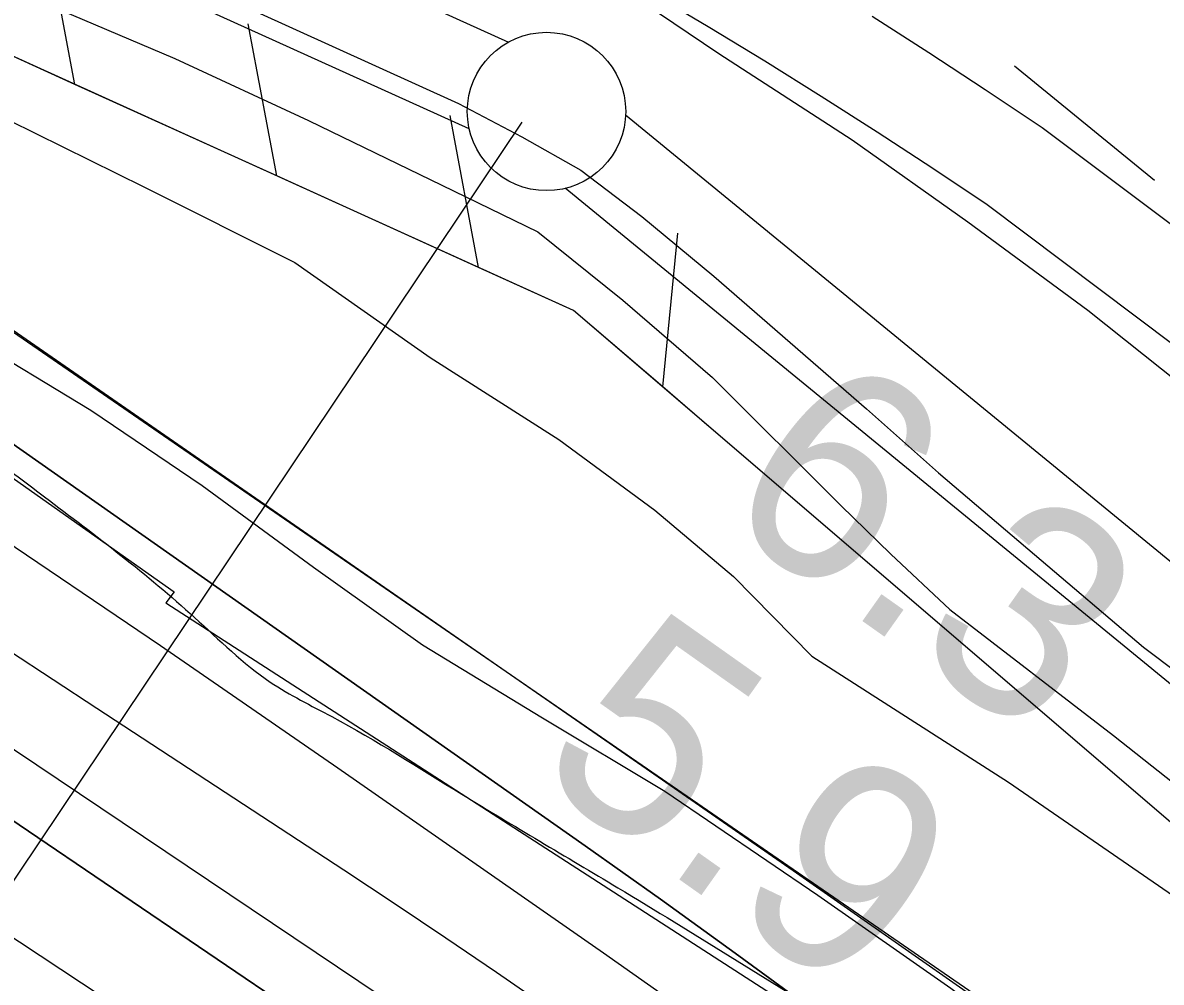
# Model space of a CAD drawing. Extents: x 3734862 to 3772949, y 391520 to 417239.
# Drawn here: x 3758643.4 to 3759002.8, y 402725.5 to 403028.5 of the extents above; entities that cross this region are included whole.
import ezdxf

# ---------------------------------------------------------------- set-up
doc = ezdxf.new("R2010")
doc.units = 0
for name, color, linetype in [('V-FLOD-BASE', 7, 'Continuous'), ('V-GRID-MAJR', 7, 'Continuous'), ('V-LEVE-TOET', 7, 'Continuous'), ('V-RIVR-EDGE', 7, 'Continuous'), ('V-RIVR-RANG', 7, 'Continuous'), ('V-ROAD-CNTR', 7, 'Continuous'), ('V-RRAP-FSHR', 7, 'Continuous'), ('V-RRAP-RVMT', 7, 'Continuous'), ('V-SITE-VEGE', 7, 'Continuous'), ('V-SURV-LINE', 7, 'Continuous'), ('V-TOPO-DPTH', 7, 'Continuous'), ('V-TOPO-MINR', 7, 'Continuous'), ('V-TOPO-SHOR', 7, 'Continuous'), ('V-TOPO-WATR', 7, 'Continuous')]:
    doc.layers.add(name, color=color, linetype=linetype)

msp = doc.modelspace()

# ---------------------------------------------------------------- linework, layer by layer
at = {"layer": 'V-FLOD-BASE'}
msp.add_lwpolyline([(3758308.05, 403214.54), (3758330.12, 403201.24), (3758360.49, 403187.89), (3758449.56, 403149.91), (3758508.92, 403123.91), (3758568.32, 403101.36), (3758633.19, 403070.47), (3758689.79, 403044.48), (3758780.91, 403003.03), (3758800.92, 402992.52), (3758819.54, 402982.01), (3758838.83, 402967.34), (3758861.55, 402948.5), (3758909.74, 402906.64), (3758932.46, 402886.42), (3758962.75, 402860.6), (3758997.17, 402831.3), (3759042.64, 402797.07)], dxfattribs=at)
at = {"layer": 'V-GRID-MAJR'}
msp.add_spline([(3738984.82, 402913.16), (3741632.95, 402946.57), (3746929.21, 403013.98), (3752225.46, 403082.16), (3757521.7, 403151.11), (3762817.93, 403220.83), (3768114.15, 403291.31), (3770762.25, 403326.85)], degree=3, dxfattribs=at)
at = {"layer": 'V-LEVE-TOET'}
for points in [[(3758277.23, 403201.38), (3758319.32, 403179.64), (3758422.85, 403131.19), (3758489.83, 403103.75), (3758530.57, 403087.55), (3758578.89, 403066.47), (3758629.97, 403043.28), (3758691.42, 403017.26), (3758733.52, 402997.6), (3758775.62, 402977.24), (3758805.98, 402962.51), (3758832.84, 402940.87), (3758861.07, 402916.45), (3758901.65, 402876.03), (3758917.47, 402860.69), (3758936.05, 402843.26), (3758987.71, 402803.46), (3759075.87, 402733.65)], [(3759782.81, 402316.14), (3759709, 402357.47), (3759626.29, 402412.02), (3759535.3, 402473.54), (3759475.39, 402521.71), (3759425.12, 402562.89), (3759373.48, 402606.84), (3759306.7, 402664.05), (3759249.55, 402712.2), (3759200.67, 402753.37), (3759138.7, 402805.7), (3759093.26, 402844.08), (3759014.77, 402909.68), (3758979.64, 402937.6), (3758941.75, 402965.54), (3758905.23, 402991.4), (3758863.17, 403018.68), (3758801.14, 403060.63)]]:
    msp.add_lwpolyline(points, dxfattribs=at)
at = {"layer": 'V-RIVR-EDGE'}
msp.add_spline([(3755702.08, 404495.32), (3755757.18, 404470.77), (3755793.3, 404451.23), (3755852.47, 404424.41), (3755881.39, 404415.75), (3755906.23, 404404.38), (3755920.22, 404395.76), (3755948.67, 404379.41), (3755958.16, 404378.93), (3755969.01, 404378), (3755990.69, 404368.45), (3756022.75, 404350.29), (3756054.82, 404336.64), (3756079.66, 404323.02), (3756103.59, 404309.39), (3756144.23, 404288.04), (3756167.69, 404268.99), (3756188.91, 404253.57), (3756231.36, 404233.11), (3756271.56, 404217.19), (3756299.11, 404203.1), (3756403.01, 404163.51), (3756460.37, 404140.31), (3756508.69, 404114.87), (3756530.82, 404103.96), (3756588.18, 404078.04), (3756639.21, 404052.15), (3756694.29, 404019.45), (3756726.8, 403998.12), (3756735.82, 403989.06), (3756740.32, 403979.55), (3756740.3, 403973.22), (3756740.74, 403967.79), (3756747.5, 403960.54), (3756759.69, 403953.73), (3756786.34, 403941.46), (3756814.34, 403929.18), (3756864.47, 403904.64), (3756889.32, 403895.98), (3756899.72, 403897.32), (3756908.33, 403901.82), (3756919.18, 403901.34), (3756933.18, 403894.07), (3756945.83, 403892.68), (3756956.23, 403893.11), (3756962.12, 403897.16), (3756970.71, 403896.69), (3756978.39, 403894.41), (3756992.41, 403894.83), (3757002.82, 403897.51), (3757019.1, 403901.54), (3757027.7, 403901.52), (3757034.02, 403901.05), (3757036.27, 403896.53), (3757036.71, 403891.1), (3757038.5, 403883.41), (3757046.62, 403874.34), (3757060.62, 403866.17), (3757076.41, 403853.92), (3757104.39, 403831.25), (3757122.44, 403816.73), (3757145.47, 403804.47), (3757165.34, 403796.73), (3757181.6, 403787.2), (3757194.24, 403777.67), (3757213.65, 403765.41), (3757229.9, 403756.33), (3757251.58, 403745.88), (3757266.49, 403741.32), (3757283.2, 403734.49), (3757308.94, 403720.87), (3757360.42, 403694.06), (3757393.83, 403670.92), (3757429.96, 403657.26), (3757461.59, 403645.43), (3757505.4, 403628.14), (3757548.31, 403610.4), (3757591.66, 403587.23), (3757649.45, 403552.27), (3757711.75, 403512.78), (3757753.76, 403493.23), (3757766.86, 403487.78), (3757773.19, 403487.76), (3757785.86, 403494.06), (3757794.45, 403494.04), (3757803.49, 403489.49), (3757807.08, 403480.89), (3757810.64, 403456.02), (3757814.23, 403447.87), (3757826.42, 403436.99), (3757854.41, 403422.9), (3757930.26, 403373.88), (3757975.85, 403342.57), (3758005.19, 403323.5), (3758062.07, 403286.74), (3758092.31, 403263.6), (3758175.82, 403209.59), (3758234.51, 403169.2), (3758283.7, 403133.81), (3758328.84, 403103.41), (3758399.23, 403041.74), (3758421.79, 403023.15), (3758438.05, 403017.68), (3758463.83, 403017.62), (3758491.43, 403026.14), (3758504.53, 403022.04), (3758513.56, 403014.33), (3758513.99, 403006.19), (3758499.95, 402997.18), (3758498.12, 402989.95), (3758502.16, 402978.18), (3758510.73, 402969.57), (3758522.02, 402962.76), (3758545.05, 402948.69), (3758582.07, 402926.89), (3758650.23, 402878.79), (3758697.61, 402840.7), (3758721.52, 402820.29), (3758740.94, 402809.39), (3758782.02, 402784.87), (3758831.24, 402755.36), (3758902.12, 402711.78), (3758960.36, 402675.46), (3759018.58, 402634.62), (3759069.59, 402599.68), (3759134.59, 402553.4), (3759185.57, 402508.06), (3759223.48, 402478.12), (3759262.29, 402448.18), (3759321.41, 402402.37), (3759371.51, 402366.07), (3759431.54, 402323.42), (3759463.59, 402300.28), (3759488.86, 402281.68), (3759576.89, 402222.68), (3759626.99, 402186.84), (3759672.12, 402153.72), (3759778.21, 402087.44), (3759832.83, 402050.68), (3759873, 402019.38), (3759909.55, 401989.45), (3760050.81, 401883.75), (3760100.02, 401850.16), (3760145.61, 401819.31), (3760185.77, 401788.01), (3760211.95, 401766.69), (3760254.82, 401734.48), (3760285.51, 401709.08), (3760303.12, 401700.45), (3760325.25, 401691.35), (3760352.78, 401671.39), (3760391.14, 401641), (3760430.41, 401611.96), (3760461.55, 401590.18), (3760536.95, 401542.97), (3760582.99, 401510.76), (3760602.85, 401495.79), (3760629.02, 401477.18), (3760672.36, 401449.49), (3760711.19, 401426.79), (3760818.61, 401347.85), (3760872.33, 401310.64), (3760925.58, 401271.62), (3760948.6, 401251.67), (3761039.76, 401181.81), (3761107.02, 401135.52), (3761151.7, 401104.67), (3761172.93, 401093.31), (3761186.03, 401090.57), (3761199.15, 401092.79), (3761219.51, 401099.07), (3761228.11, 401099.5), (3761233.52, 401095.42), (3761236.67, 401087.73), (3761236.64, 401077.78), (3761228.47, 401063.78), (3761223.03, 401057.47), (3761223.01, 401049.33), (3761228.86, 401039.37), (3761242.39, 401026.67), (3761254.14, 401021.67), (3761266.79, 401018.47), (3761292.52, 401001.68), (3761317.34, 400980.37), (3761342.15, 400955.44), (3761463.07, 400853.4), (3761509.99, 400812.14), (3761550.15, 400777.68), (3761585.34, 400746.84), (3761681.47, 400674.26), (3761756.4, 400618.91), (3761817.77, 400572.19), (3761878.26, 400530.44), (3761996.49, 400436.55), (3762057.42, 400389.83), (3762104.8, 400352.63), (3762156.25, 400313.17), (3762204.54, 400277.33), (3762245.17, 400247.84), (3762291.65, 400210.19), (3762325.94, 400182.07), (3762356.18, 400159.84), (3762404.02, 400123.55), (3762432.9, 400101.32), (3762455.49, 400091.32), (3762473.53, 400075.9), (3762512.34, 400044.16), (3762551.6, 400012.41), (3762593.58, 399983.82), (3762620.21, 399963.4), (3762661.74, 399937.08), (3762686.57, 399919.83), (3762793.08, 399841.35), (3762834.61, 399812.76), (3762873.44, 399790.05), (3762923.1, 399758.28), (3762956.96, 399737.4), (3762984.05, 399721.5), (3763024.22, 399693.37), (3763075.23, 399657.52), (3763115.86, 399633.91), (3763172.75, 399601.21), (3763228.74, 399568.52), (3763285.17, 399533.57), (3763344.31, 399494.08), (3763398.47, 399455.06), (3763444.06, 399421.04), (3763484.68, 399391.09), (3763603.38, 399303.08), (3763654.82, 399261.81), (3763661.14, 399259.53), (3763667.01, 399254.54), (3763671.96, 399245.04), (3763696.33, 399224.18), (3763722.94, 399200.15), (3763745.5, 399180.2), (3763818.14, 399117.17), (3763841.61, 399099.47), (3763852.45, 399092.21), (3763858.76, 399084.06), (3763874.99, 399067.29), (3763898, 399045.98), (3763924.62, 399023.76), (3763949, 399007.87), (3763970.2, 398987.47), (3764004.03, 398952.57), (3764028.38, 398926.74), (3764056.8, 398899.54), (3764092.88, 398862.37), (3764130.77, 398826.11), (3764147.01, 398811.6), (3764152.86, 398799.83), (3764162.32, 398783.53), (3764173.58, 398768.58), (3764186.67, 398757.24), (3764206.08, 398746.34), (3764226.87, 398742.22), (3764246.29, 398733.58), (3764269.32, 398717.7), (3764284.2, 398703.19), (3764301.81, 398691.84), (3764323.02, 398678.23), (3764345.14, 398660.99), (3764412.35, 398596.62), (3764457.02, 398559.88), (3764502.6, 398522.69), (3764538.26, 398497.74), (3764566.26, 398486.36), (3764583.89, 398484.51), (3764604.25, 398486.27), (3764616.45, 398486.24), (3764626.39, 398481.69), (3764630.89, 398474.45), (3764636.29, 398461.32), (3764634.9, 398450.02), (3764631.72, 398441.44), (3764633.06, 398434.65), (3764636.21, 398430.12), (3764643.89, 398425.58), (3764661.06, 398421.47), (3764685.44, 398409.2), (3764715.22, 398382), (3764745.45, 398356.15), (3764793.31, 398328), (3764844.31, 398292.6), (3764885.83, 398258.14), (3764918.78, 398234.54), (3764992.82, 398187.79), (3765058.27, 398144.22), (3765088.07, 398128.32), (3765140.91, 398100.15), (3765168.89, 398079.74), (3765193.71, 398061.59), (3765246.12, 398042.02), (3765282.23, 398018.42), (3765309.74, 397989.41), (3765339.95, 397955.42), (3765361.15, 397933.67), (3765382.35, 397911.91), (3765434.69, 397867.92), (3765477.57, 397838.43), (3765508.73, 397823.88), (3765545.3, 397801.18), (3765575.54, 397778.05), (3765617.52, 397749.91), (3765653.64, 397726.31), (3765681.63, 397709.96), (3765727.23, 397684.53), (3765761.99, 397660.02), (3765771.94, 397659.55), (3765788.21, 397659.96), (3765793.64, 397658.14), (3765793.63, 397653.62), (3765785.47, 397648.66), (3765785.47, 397645.5), (3765790.86, 397632.82), (3765800.33, 397623.76), (3765814.78, 397612.87), (3765831.94, 397605.59), (3765847.31, 397603.29), (3765858.15, 397598.75), (3765865.82, 397593.3), (3765888.84, 397576.97), (3765908.7, 397561.54), (3765918.16, 397548.41), (3765919.5, 397542.07), (3765921.3, 397536.19), (3765926.71, 397533.46), (3765933.05, 397534.35), (3765940.73, 397533.43), (3765944.79, 397530.25), (3765956.97, 397519.37), (3765987.67, 397499.85), (3766024.67, 397468.11), (3766059.41, 397438.18), (3766085.13, 397413.25), (3766102.73, 397400.09), (3766131.61, 397377.42), (3766172.69, 397350.18), (3766210.59, 397318.89), (3766264.32, 397285.3), (3766306.76, 397260.78), (3766362.73, 397220.85), (3766381.12, 397208.5)], degree=3, dxfattribs=at)
at = {"layer": 'V-RIVR-RANG'}
msp.add_line((3758800.94, 402997.14), (3758401.75, 402401.54), dxfattribs=at)
at = {"layer": 'V-ROAD-CNTR'}
for points in [[(3759018.81, 402917.65), (3758947.79, 402970.96), (3758930.65, 402982.47), (3758913.12, 402993.96), (3758895.46, 403005.26), (3758877.68, 403016.36), (3758859.78, 403027.26), (3758841.76, 403037.97)], [(3758911.49, 403030.62), (3758929.43, 403019.14), (3758947.23, 403007.47), (3758965.17, 402995.43), (3759037.15, 402941.39)]]:
    msp.add_lwpolyline(points, dxfattribs=at)
at = {"layer": 'V-RRAP-FSHR'}
for p, q in [((3758659.78, 403009.03), (3758650.78, 403057.02)), ((3758723.53, 402980.13), (3758714.54, 403028.12)), ((3758787.28, 402951.22), (3758778.29, 402999.22)), ((3758845.41, 402913.49), (3758850.17, 402962.09))]:
    msp.add_line(p, q, dxfattribs=at)
for points in [[(3754460.93, 405046.66), (3755005.7, 404860.94), (3755712.42, 404532.38), (3756610.55, 404118.1), (3756963.91, 403918.1), (3757348.8, 403748.53), (3757842.44, 403484.61), (3758500.9, 403026.83), (3759143.8, 402584.15), (3759834.39, 402066.74), (3760444.46, 401629.94), (3760667.45, 401482.98), (3761054.53, 401205.39), (3761588.84, 400792.89), (3762211.73, 400314.43), (3762948.82, 399790.65), (3763371.87, 399516.16), (3763828.66, 399148.5)], [(3760408.26, 401760.51), (3760109.37, 401966.01), (3759840.94, 402141.44), (3759636.27, 402290.19), (3759415.75, 402430.84), (3759061.75, 402728.09), (3758817.21, 402937.66), (3758634.13, 403020.65), (3758393.84, 403129.01), (3758338.25, 403162.15)], [(3758659.78, 403009.03), (3758634.13, 403020.65), (3758595.99, 403037.86)], [(3758723.53, 402980.13), (3758659.77, 403009.03)], [(3758787.28, 402951.22), (3758723.53, 402980.13)], [(3758845.41, 402913.49), (3758817.21, 402937.66), (3758787.28, 402951.22)], [(3758860.04, 402900.95), (3758845.41, 402913.49)]]:
    msp.add_lwpolyline(points, dxfattribs=at)
at = {"layer": 'V-RRAP-RVMT'}
for p, q in [((3758574.3, 402931.17), (3758691.15, 402848.81)), ((3758691.15, 402848.81), (3758688.48, 402845.38)), ((3758688.48, 402845.38), (3758895, 402712.05))]:
    msp.add_line(p, q, dxfattribs=at)
at = {"layer": 'V-SITE-VEGE'}
for points in [[(3758280.56, 403180.54), (3758319.17, 403156.74), (3758367.62, 403133.16), (3758402.84, 403119.78), (3758527.72, 403053.87), (3758613.28, 403010.39), (3758681.6, 402976.7), (3758729.21, 402952.85), (3758771.94, 402922.8), (3758812.62, 402896.92), (3758842.93, 402874.56), (3758867.72, 402853.63), (3758892.48, 402828.54), (3758954.53, 402788.67), (3759031.72, 402735.54)], [(3759045.27, 402644.62), (3758990.83, 402683.06), (3758936.4, 402723.57), (3758894.36, 402752.92), (3758846.12, 402785.78), (3758807.5, 402808.88), (3758769.57, 402831.98), (3758735.12, 402856.44), (3758699.98, 402882.29), (3758664.82, 402906.05), (3758625.52, 402929.85), (3758574.48, 402959.96), (3758531.77, 402992.09), (3758490.44, 403023.52), (3758447.04, 403056.34), (3758355.31, 403110.95), (3758247.74, 403176.04)]]:
    msp.add_lwpolyline(points, dxfattribs=at)
at = {"layer": 'V-SURV-LINE'}
for points in [[(3758316.98, 403239.46), (3758796.69, 403022.39)], [(3758784.33, 402995.06), (3758304.62, 403212.12)], [(3758833.66, 402999.43), (3759461.57, 402484.86)], [(3759442.56, 402461.65), (3758814.65, 402976.23)]]:
    msp.add_lwpolyline(points, dxfattribs=at)
msp.add_circle((3758808.71, 403000.49), 25, dxfattribs=at)
at = {"layer": 'V-TOPO-DPTH'}
for points in [[(3758203.1, 403186.29), (3758321.88, 403109.89), (3758398.29, 403060.08), (3758474.28, 403009.67), (3758549.66, 402958.33), (3758624.62, 402906.38), (3758820.94, 402768.57), (3758844.67, 402751.73), (3758868.3, 402734.75), (3758891.76, 402717.54), (3758915.12, 402700.19), (3759504.69, 402257.63), (3759530.21, 402238.6), (3759555.82, 402219.69), (3759581.55, 402200.94), (3759607.37, 402182.31), (3759654.4, 402148.61), (3759656.77, 402146.92), (3759659.14, 402145.25), (3759661.53, 402143.6), (3759663.93, 402141.95), (3760039.52, 401886.43)], [(3759030.17, 402555.54), (3758998.51, 402578.77), (3758966.88, 402602.03), (3758935.29, 402625.35), (3758903.73, 402648.71), (3758848.44, 402689.69), (3758844.53, 402692.56), (3758840.6, 402695.41), (3758836.65, 402698.22), (3758832.68, 402701.01), (3758808.88, 402717.57), (3758792.96, 402728.55), (3758776.97, 402739.44), (3758760.89, 402750.2), (3758744.76, 402760.87), (3758666.71, 402812), (3758611.51, 402848.17), (3758556.31, 402884.34), (3758501.1, 402920.5), (3758445.9, 402956.67), (3758278.12, 403066.59)], [(3759030.17, 402555.54), (3758998.51, 402578.77), (3758966.88, 402602.03), (3758935.29, 402625.35), (3758903.73, 402648.71), (3758848.44, 402689.69), (3758844.53, 402692.56), (3758840.6, 402695.41), (3758836.65, 402698.22), (3758832.68, 402701.01), (3758808.88, 402717.57), (3758792.96, 402728.55), (3758776.97, 402739.44), (3758760.89, 402750.2), (3758744.76, 402760.87), (3758666.71, 402812), (3758611.51, 402848.17), (3758556.31, 402884.34), (3758501.1, 402920.5), (3758445.9, 402956.67), (3758278.12, 403066.59)], [(3758263.43, 403019.1), (3758344.24, 402969.83), (3758424.46, 402919.64), (3758503.81, 402868.09), (3758582.58, 402815.63), (3758761.32, 402694.35), (3758787.78, 402676.17), (3758814.1, 402657.77), (3758840.19, 402639.06), (3758866.14, 402620.14), (3759459.6, 402181.96), (3759484.53, 402163.53), (3759509.47, 402145.1), (3759534.39, 402126.65), (3759559.3, 402108.2)], [(3758263.43, 403019.1), (3758344.24, 402969.83), (3758424.46, 402919.64), (3758503.81, 402868.09), (3758582.58, 402815.63), (3758761.32, 402694.35), (3758787.78, 402676.17), (3758814.1, 402657.77), (3758840.19, 402639.06), (3758866.14, 402620.14), (3759459.6, 402181.96), (3759484.53, 402163.53), (3759509.47, 402145.1), (3759534.39, 402126.65), (3759559.3, 402108.2)], [(3759921.49, 401836.09), (3759610.19, 402047.33), (3759604.29, 402051.36), (3759598.4, 402055.41), (3759592.54, 402059.5), (3759586.69, 402063.61), (3759448.37, 402161.34), (3759373.51, 402214.52), (3759298.83, 402267.96), (3759224.43, 402321.77), (3759150.2, 402375.84), (3758825.52, 402613.65), (3758811.44, 402623.83), (3758797.3, 402633.9), (3758783.03, 402643.81), (3758768.69, 402653.6), (3758694.25, 402703.82), (3758642.35, 402738.22), (3758590.1, 402772.04), (3758537.3, 402805.01), (3758484.14, 402837.42), (3758316.38, 402937.8), (3758286.35, 402955.87)], [(3759921.49, 401836.09), (3759610.19, 402047.33), (3759604.29, 402051.36), (3759598.4, 402055.41), (3759592.54, 402059.5), (3759586.69, 402063.61), (3759448.37, 402161.34), (3759373.51, 402214.52), (3759298.83, 402267.96), (3759224.43, 402321.77), (3759150.2, 402375.84), (3758825.52, 402613.65), (3758811.44, 402623.83), (3758797.3, 402633.9), (3758783.03, 402643.81), (3758768.69, 402653.6), (3758694.25, 402703.82), (3758642.35, 402738.22), (3758590.1, 402772.04), (3758537.3, 402805.01), (3758484.14, 402837.42), (3758316.38, 402937.8), (3758286.35, 402955.87)]]:
    msp.add_lwpolyline(points, dxfattribs=at)
at = {"layer": 'V-TOPO-MINR'}
for points in [[(3759847.15, 401991.09), (3759668.74, 402115.73), (3759658.72, 402122.77), (3759648.73, 402129.85), (3759638.78, 402136.99), (3759628.86, 402144.16), (3759461.35, 402266.05), (3759367.81, 402334.36), (3759274.45, 402402.9), (3759181.32, 402471.78), (3759088.37, 402540.88), (3758881.82, 402694.99), (3758868.17, 402705.08), (3758854.45, 402715.08), (3758840.63, 402724.94), (3758826.75, 402734.71), (3758742.88, 402793.14), (3758686.8, 402831.74), (3758630.43, 402869.9), (3758573.62, 402907.41), (3758516.52, 402944.48), (3758153.68, 403177.11)], [(3759769.34, 402169.57), (3759737.51, 402191.84), (3759705.55, 402213.91), (3759673.37, 402235.67), (3759641.06, 402257.24), (3759080.98, 402627.22), (3759048.28, 402649.02), (3759015.69, 402670.99), (3758983.29, 402693.23), (3758951, 402715.65), (3758918.79, 402738.17), (3758886.56, 402760.66), (3758854.29, 402783.1), (3758822, 402805.51), (3758367.24, 403120.5), (3758338, 403140.54), (3758308.64, 403160.4)], [(3759030.17, 402555.54), (3758998.51, 402578.77), (3758966.88, 402602.03), (3758935.29, 402625.35), (3758903.73, 402648.71), (3758848.44, 402689.69), (3758844.53, 402692.56), (3758840.6, 402695.41), (3758836.65, 402698.22), (3758832.68, 402701.01), (3758808.88, 402717.57), (3758792.96, 402728.55), (3758776.97, 402739.44), (3758760.89, 402750.2), (3758744.76, 402760.87), (3758666.71, 402812), (3758611.51, 402848.17), (3758556.31, 402884.34), (3758501.1, 402920.5), (3758445.9, 402956.67), (3758278.12, 403066.59)], [(3759781.19, 401978.81), (3759749.43, 402001.23), (3759717.74, 402023.76), (3759686.1, 402046.34), (3759680.22, 402050.56), (3759651.59, 402071.14), (3759623.01, 402091.8), (3759594.52, 402112.58), (3759566.08, 402133.42), (3759192.04, 402408.72), (3759131.24, 402453.33), (3759070.34, 402497.81), (3759009.31, 402542.1), (3758948.19, 402586.26), (3758893.92, 402625.35), (3758859.75, 402649.71), (3758825.42, 402673.84), (3758790.86, 402697.65), (3758756.15, 402721.22), (3758437.37, 402935.47), (3758384.68, 402970.37), (3758331.68, 403004.81), (3758278.24, 403038.54)], [(3759559.3, 402108.2), (3759534.39, 402126.65), (3759509.47, 402145.1), (3759484.53, 402163.53), (3759459.6, 402181.96), (3758866.14, 402620.14), (3758840.19, 402639.06), (3758814.1, 402657.77), (3758787.78, 402676.17), (3758761.32, 402694.35), (3758582.58, 402815.63), (3758503.81, 402868.09), (3758424.46, 402919.64), (3758344.24, 402969.83), (3758263.43, 403019.1)], [(3759921.49, 401836.09), (3759610.19, 402047.33), (3759604.29, 402051.36), (3759598.4, 402055.41), (3759592.54, 402059.5), (3759586.69, 402063.61), (3759448.37, 402161.34), (3759373.51, 402214.52), (3759298.83, 402267.96), (3759224.43, 402321.77), (3759150.2, 402375.84), (3758825.52, 402613.65), (3758811.44, 402623.83), (3758797.3, 402633.9), (3758783.03, 402643.81), (3758768.69, 402653.6), (3758694.25, 402703.82), (3758642.35, 402738.22), (3758590.1, 402772.04), (3758537.3, 402805.01), (3758484.14, 402837.42), (3758316.38, 402937.8), (3758286.35, 402955.87)]]:
    msp.add_lwpolyline(points, dxfattribs=at)
at = {"layer": 'V-TOPO-SHOR'}
msp.add_line((3759000.67, 402978.66), (3758956.47, 403014.83), dxfattribs=at)
at = {"layer": 'V-TOPO-WATR'}
msp.add_lwpolyline([(3760039.52, 401886.43), (3759663.93, 402141.95), (3759661.53, 402143.6), (3759659.14, 402145.25), (3759656.77, 402146.92), (3759654.4, 402148.61), (3759607.37, 402182.31), (3759581.55, 402200.94), (3759555.82, 402219.69), (3759530.21, 402238.6), (3759504.69, 402257.63), (3758915.12, 402700.19), (3758891.76, 402717.54), (3758868.3, 402734.75), (3758844.67, 402751.73), (3758820.94, 402768.57), (3758624.62, 402906.38), (3758549.66, 402958.33), (3758474.28, 403009.67), (3758398.29, 403060.08), (3758321.88, 403109.89), (3758203.1, 403186.29)], dxfattribs=at)

# ---------------------------------------------------------------- texts
at = {"layer": 'V-RIVR-RANG'}
for s, p in [('6.3', (3758861.1, 402873.09)), ('6.3', (3758861.1, 402873.09)), ('6.3', (3758861.1, 402873.09)), ('5.9', (3758803.31, 402791.48)), ('5.9', (3758803.31, 402791.48)), ('5.9', (3758803.31, 402791.48))]:
    msp.add_text(s, height=67, rotation=324.7083, dxfattribs=at).set_placement(p)

doc.saveas('drawing.dxf')
